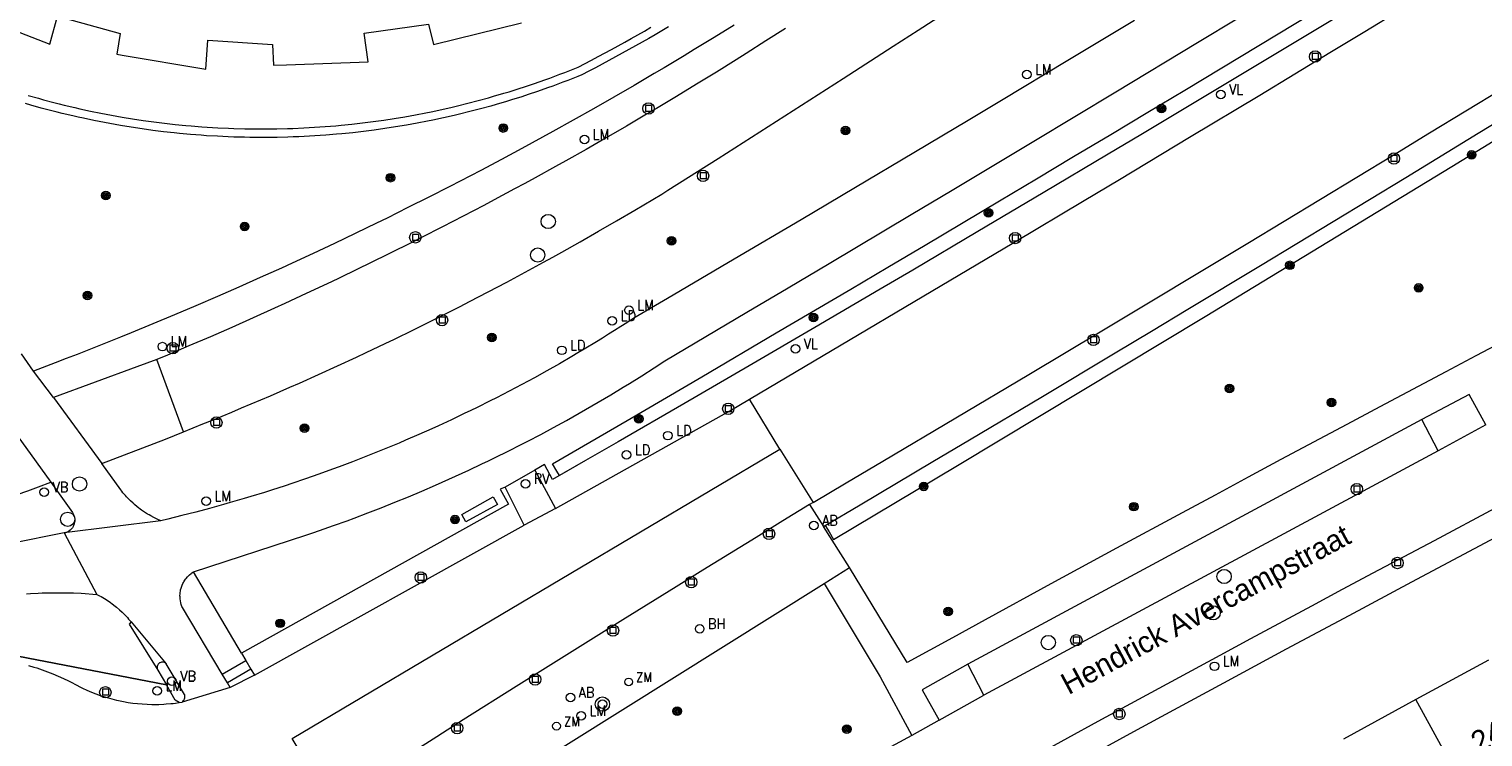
# Model space of a CAD drawing. Header units: metres. Extents: x 138165 to 154469, y 480134 to 494189.
# Tile 785 of 1056: x 145882 to 145966, y 488447 to 488488. Entities that reach past the tile are written whole.
import ezdxf

# ---------------------------------------------------------------- set-up
doc = ezdxf.new("R2010")
doc.units = ezdxf.units.M
doc.header["$LTSCALE"] = 0.001
doc.header["$MEASUREMENT"] = 0
for name, color, linetype, lineweight in [('Level 5', 7, 'Continuous', 0), ('TOP-L-terrein schutting raster hek leuning', 7, 'Continuous', 0), ('TOP-L-topo objecten punt', 7, 'Continuous', 0), ('TOP-L-topo objecten vlak', 7, 'Continuous', 0), ('TOP-L-verharding molgoot', 7, 'Continuous', 0), ('TOP-T-topo huisnummering naamgeving', 7, 'Continuous', 0)]:
    doc.layers.add(name, color=color, linetype=linetype, lineweight=lineweight)
doc.styles.add('Style-INTL_ISO', font='INTL_ISO.shx')
doc.styles.add('Style-STANDARD', font='STANDARD.shx')

# ---------------------------------------------------------------- blocks, each defined once
blk = doc.blocks.new('24')
at = {"layer": 'TOP-L-topo objecten punt', "color": 7, "linetype": 'Continuous', "lineweight": 0}
for radius in [0.025, 0.0182, 0.0115, 0.005]:
    blk.add_circle((0, 0), radius, dxfattribs=at)
blk = doc.blocks.new('117')
at = {"layer": 'TOP-L-topo objecten punt', "color": 7, "linetype": 'Continuous', "lineweight": 0}
blk.add_circle((0, 0), 0.025, dxfattribs=at)
at = {"layer": 'TOP-L-topo objecten punt', "color": 7, "linetype": 'Continuous', "lineweight": 0, "style": 'Style-STANDARD'}
blk.add_text('BH', height=0.06, dxfattribs=at).set_placement((0.0483, 0))
blk = doc.blocks.new('304')
at = {"layer": 'TOP-L-topo objecten punt', "color": 7, "linetype": 'Continuous', "lineweight": 0}
blk.add_circle((0, 0), 0.0225, dxfattribs=at)
at = {"layer": 'TOP-L-topo objecten punt', "color": 7, "linetype": 'Continuous', "lineweight": 0, "style": 'Style-STANDARD'}
blk.add_text('ZM', height=0.054, dxfattribs=at).set_placement((0.0435, 0))
blk = doc.blocks.new('121')
at = {"layer": 'TOP-L-topo objecten punt', "color": 7, "linetype": 'Continuous', "lineweight": 0}
blk.add_circle((0, 0), 0.025, dxfattribs=at)
at = {"layer": 'TOP-L-topo objecten punt', "color": 7, "linetype": 'Continuous', "lineweight": 0, "style": 'Style-STANDARD'}
blk.add_text('LD', height=0.06, dxfattribs=at).set_placement((0.0483, 0))
blk = doc.blocks.new('39')
at = {"layer": 'TOP-L-topo objecten punt', "color": 7, "linetype": 'Continuous', "lineweight": 0}
for p, q in [((0.0175, 0.0175), (-0.0175, 0.0175)), ((-0.0175, 0.0175), (-0.0175, -0.0175)), ((0.0175, 0.0175), (0.0175, -0.0175)), ((0.0175, -0.0175), (-0.0175, -0.0175))]:
    blk.add_line(p, q, dxfattribs=at)
blk.add_circle((0, 0), 0.0332, dxfattribs=at)
blk = doc.blocks.new('*U13')
at = {"layer": 'Level 5', "color": 7, "linetype": 'Continuous', "lineweight": 0}
blk.add_circle((0, 0), 0.0415, dxfattribs=at)
blk = doc.blocks.new('150')
at = {"layer": 'Level 5', "color": 7, "linetype": 'Continuous', "lineweight": 0}
blk.add_blockref('*U13', (0, 0), dxfattribs=at)
blk = doc.blocks.new('15')
at = {"layer": 'TOP-L-topo objecten punt', "color": 7, "linetype": 'Continuous', "lineweight": 0}
blk.add_circle((0, 0), 0.025, dxfattribs=at)
at = {"layer": 'TOP-L-topo objecten punt', "color": 7, "linetype": 'Continuous', "lineweight": 0, "style": 'Style-STANDARD'}
blk.add_text('VL', height=0.06, dxfattribs=at).set_placement((0.0483, 0))
blk = doc.blocks.new('16')
at = {"layer": 'TOP-L-topo objecten punt', "color": 7, "linetype": 'Continuous', "lineweight": 0}
blk.add_circle((0, 0), 0.025, dxfattribs=at)
at = {"layer": 'TOP-L-topo objecten punt', "color": 7, "linetype": 'Continuous', "lineweight": 0, "style": 'Style-STANDARD'}
blk.add_text('LM', height=0.06, dxfattribs=at).set_placement((0.0483, 0))
blk = doc.blocks.new('126')
at = {"layer": 'TOP-L-topo objecten punt', "color": 7, "linetype": 'Continuous', "lineweight": 0}
blk.add_circle((0, 0), 0.025, dxfattribs=at)
at = {"layer": 'TOP-L-topo objecten punt', "color": 7, "linetype": 'Continuous', "lineweight": 0, "style": 'Style-STANDARD'}
blk.add_text('RV', height=0.06, dxfattribs=at).set_placement((0.0483, 0))
blk = doc.blocks.new('14')
at = {"layer": 'TOP-L-topo objecten punt', "color": 7, "linetype": 'Continuous', "lineweight": 0}
blk.add_circle((0, 0), 0.025, dxfattribs=at)
at = {"layer": 'TOP-L-topo objecten punt', "color": 7, "linetype": 'Continuous', "lineweight": 0, "style": 'Style-STANDARD'}
blk.add_text('VB', height=0.06, dxfattribs=at).set_placement((0.0483, 0))
blk = doc.blocks.new('11')
at = {"layer": 'TOP-L-topo objecten punt', "color": 7, "linetype": 'Continuous', "lineweight": 0}
blk.add_circle((0, 0), 0.025, dxfattribs=at)
at = {"layer": 'TOP-L-topo objecten punt', "color": 7, "linetype": 'Continuous', "lineweight": 0, "style": 'Style-STANDARD'}
blk.add_text('AB', height=0.06, dxfattribs=at).set_placement((0.0483, 0))
blk = doc.blocks.new('27')
at = {"layer": 'TOP-L-topo objecten punt', "color": 7, "linetype": 'Continuous', "lineweight": 0}
for radius in [0.0415, 0.025]:
    blk.add_circle((0, 0), radius, dxfattribs=at)

msp = doc.modelspace()

# ---------------------------------------------------------------- linework, layer by layer
at = {"layer": 'TOP-L-terrein schutting raster hek leuning', "flags": 128}
for points in [[(145957.895, 488488.896), (145954.123, 488486.622), (145950.347, 488484.354), (145946.566, 488482.093), (145944.675, 488480.965), (145940.889, 488478.715), (145938.994, 488477.592), (145937.098, 488476.471), (145933.304, 488474.235), (145931.405, 488473.119), (145927.604, 488470.892), (145923.8, 488468.673), (145921.896, 488467.566), (145919.991, 488466.46), (145916.179, 488464.255), (145914.271, 488463.154), (145912.362, 488462.056), (145911.898, 488462.934), (145911.337, 488462.59), (145909.609, 488461.612), (145909.31, 488461.487), (145909.806, 488460.63), (145894.282, 488451.955)], [(145861.495, 488433.142), (145865.03, 488444.133), (145866.626, 488446.787), (145868.369, 488448.656), (145870.305, 488450.123), (145872.77, 488451.366), (145875.134, 488452.058), (145878.031, 488452.407), (145889.912, 488450.113)]]:
    msp.add_lwpolyline(points, dxfattribs=at)
at = {"layer": 'TOP-L-topo objecten vlak', "flags": 128}
for points in [[(145928.207, 488459.381), (145928.438, 488459.004), (145928.694, 488458.574), (145935.904, 488462.878), (145950.297, 488471.533), (145964.653, 488480.25), (145978.972, 488489.028), (145990.875, 488496.39), (146005.124, 488505.279), (146012.234, 488509.747), (146018.059, 488513.424), (146017.791, 488513.846), (146017.533, 488514.237)], [(145890.902, 488464.831), (145892.034, 488465.284), (145892.599, 488465.514), (145893.163, 488465.745), (145893.726, 488465.978), (145894.288, 488466.213), (145894.85, 488466.45), (145895.971, 488466.929), (145897.089, 488467.416), (145897.647, 488467.662), (145898.76, 488468.159), (145899.87, 488468.664), (145900.976, 488469.176), (145901.528, 488469.435), (145902.629, 488469.958), (145903.179, 488470.222), (145904.275, 488470.756), (145905.367, 488471.297), (145905.912, 488471.57), (145907, 488472.122), (145907.542, 488472.4), (145908.624, 488472.963), (145909.702, 488473.532), (145910.776, 488474.109), (145911.846, 488474.692), (145912.38, 488474.987), (145912.913, 488475.283), (145913.976, 488475.88), (145915.035, 488476.485), (145916.089, 488477.096), (145917.14, 488477.715), (145918.187, 488478.34), (145918.709, 488478.655), (145919.075, 488478.878), (145921.993, 488480.726), (145923.45, 488481.652), (145926.361, 488483.51), (145929.269, 488485.375), (145932.171, 488487.247), (145933.621, 488488.185), (145936.517, 488490.066)], [(145912.761, 488462.285), (145912.614, 488462.531), (145912.362, 488462.963), (145916.703, 488465.494), (145921.039, 488468.033), (145925.371, 488470.577), (145929.699, 488473.129), (145931.862, 488474.408), (145934.022, 488475.688), (145938.343, 488478.254), (145940.501, 488479.54), (145942.659, 488480.827), (145944.816, 488482.116), (145946.97, 488483.406), (145949.125, 488484.698), (145953.431, 488487.288), (145957.732, 488489.885)], [(145927.514, 488460.724), (145929.437, 488461.855), (145931.564, 488463.114), (145935.815, 488465.637), (145940.063, 488468.167), (145944.306, 488470.704), (145946.426, 488471.975), (145950.662, 488474.522), (145952.779, 488475.799), (145957.01, 488478.356), (145959.124, 488479.637), (145961.237, 488480.92), (145963.348, 488482.205), (145967.569, 488484.78), (145971.785, 488487.361), (145975.997, 488489.949)], [(145928.207, 488459.381), (145930.239, 488460.582), (145934.483, 488463.098), (145936.604, 488464.359), (145940.842, 488466.885), (145945.076, 488469.418), (145947.191, 488470.687), (145949.306, 488471.958), (145953.532, 488474.505), (145957.754, 488477.059), (145959.863, 488478.338), (145961.971, 488479.619), (145966.185, 488482.186), (145968.29, 488483.473), (145972.497, 488486.05), (145974.599, 488487.342), (145978.8, 488489.929)], [(145878.232, 488489.268), (145883.14, 488487.368), (145883.586, 488488.991), (145887.225, 488487.993), (145887.025, 488486.789), (145887.35, 488486.733), (145892.215, 488485.919), (145892.322, 488487.601), (145896.09, 488487.357), (145896.137, 488486.138), (145896.889, 488486.164), (145901.647, 488486.343), (145901.415, 488488.01), (145905.152, 488488.532), (145905.444, 488487.346), (145910.554, 488488.6)], [(145946.199, 488488.748), (145942.331, 488486.417), (145938.459, 488484.093), (145936.522, 488482.934), (145932.644, 488480.62), (145930.703, 488479.466), (145926.819, 488477.163), (145922.931, 488474.867), (145919.039, 488472.577), (145917.091, 488471.435), (145916.677, 488471.167), (145916.326, 488470.942), (145915.975, 488470.719), (145915.622, 488470.498), (145915.268, 488470.278), (145914.913, 488470.06), (145914.201, 488469.629), (145913.843, 488469.416), (145913.484, 488469.205), (145912.763, 488468.788), (145912.038, 488468.378), (145911.309, 488467.975), (145910.943, 488467.776), (145910.576, 488467.579), (145909.84, 488467.19), (145909.1, 488466.809), (145908.728, 488466.62), (145907.983, 488466.249), (145907.609, 488466.066), (145907.234, 488465.885), (145906.481, 488465.528), (145905.725, 488465.179), (145905.346, 488465.007), (145904.585, 488464.668), (145903.821, 488464.337), (145903.438, 488464.174), (145903.053, 488464.013), (145902.283, 488463.696), (145901.51, 488463.387), (145900.733, 488463.086), (145899.954, 488462.791), (145899.564, 488462.647), (145898.78, 488462.364), (145897.994, 488462.089), (145897.206, 488461.821), (145896.811, 488461.69), (145896.018, 488461.433), (145895.621, 488461.308), (145894.825, 488461.063), (145894.426, 488460.943), (145893.627, 488460.71), (145893.226, 488460.596), (145892.424, 488460.374), (145891.619, 488460.16), (145890.812, 488459.953), (145890.003, 488459.754), (145889.598, 488459.658)], [(145891.487, 488456.686), (145898.016, 488458.817), (145898.419, 488458.953), (145898.821, 488459.091), (145899.623, 488459.372), (145900.423, 488459.661), (145900.822, 488459.808), (145901.618, 488460.109), (145902.41, 488460.416), (145903.2, 488460.731), (145903.987, 488461.054), (145904.771, 488461.384), (145905.551, 488461.721), (145905.94, 488461.892), (145906.716, 488462.241), (145907.489, 488462.596), (145908.258, 488462.959), (145908.641, 488463.143), (145909.023, 488463.329), (145909.785, 488463.706), (145910.544, 488464.091), (145910.922, 488464.285), (145911.675, 488464.68), (145912.424, 488465.082), (145913.17, 488465.492), (145913.541, 488465.699), (145914.281, 488466.118), (145915.016, 488466.545), (145915.748, 488466.978), (145916.475, 488467.419), (145916.837, 488467.641), (145917.559, 488468.092), (145918.276, 488468.549), (145918.889, 488468.948), (145923.666, 488471.777), (145926.053, 488473.194), (145928.439, 488474.613), (145933.208, 488477.456), (145935.59, 488478.88), (145940.353, 488481.733), (145942.733, 488483.162), (145945.112, 488484.593), (145949.866, 488487.46), (145952.242, 488488.896)], [(145957.895, 488488.896), (145954.123, 488486.622), (145950.347, 488484.354), (145946.566, 488482.093), (145944.675, 488480.965), (145940.889, 488478.715), (145938.994, 488477.592), (145937.098, 488476.471), (145933.304, 488474.235), (145931.405, 488473.119), (145927.604, 488470.892), (145923.8, 488468.673), (145921.896, 488467.566), (145919.991, 488466.46), (145916.179, 488464.255), (145914.271, 488463.154), (145912.761, 488462.285)], [(145923.815, 488466.728), (145939.191, 488475.835), (145943.279, 488478.277), (145945.321, 488479.5), (145949.403, 488481.952), (145953.48, 488484.411), (145957.554, 488486.877), (145959.589, 488488.112), (145961.623, 488489.35)], [(145919.099, 488488.366), (145918.338, 488487.919), (145917.956, 488487.699), (145917.189, 488487.264), (145916.418, 488486.837), (145916.031, 488486.625), (145915.644, 488486.416), (145914.865, 488486.001), (145914.475, 488485.797), (145914.063, 488485.584), (145913.841, 488485.494), (145913.256, 488485.263), (145912.962, 488485.15), (145912.372, 488484.929), (145912.075, 488484.822), (145911.482, 488484.613), (145910.943, 488484.432), (145910.584, 488484.314), (145909.984, 488484.125), (145909.683, 488484.033), (145909.08, 488483.855), (145908.776, 488483.769), (145908.169, 488483.602), (145907.559, 488483.443), (145906.948, 488483.293), (145906.641, 488483.22), (145906.027, 488483.082), (145905.411, 488482.95), (145905.102, 488482.888), (145904.484, 488482.768), (145904.174, 488482.712), (145903.864, 488482.657), (145903.243, 488482.554), (145902.62, 488482.458), (145901.996, 488482.371), (145901.371, 488482.292), (145901.058, 488482.255), (145900.745, 488482.221), (145900.119, 488482.157), (145899.804, 488482.129), (145899.178, 488482.077), (145898.863, 488482.055), (145898.235, 488482.016), (145897.606, 488481.985), (145897.29, 488481.972), (145896.975, 488481.962), (145896.347, 488481.947), (145895.716, 488481.94), (145895.401, 488481.94), (145894.772, 488481.945), (145894.456, 488481.951), (145893.827, 488481.968), (145893.512, 488481.98), (145892.884, 488482.01), (145892.255, 488482.047), (145891.94, 488482.069), (145891.312, 488482.119), (145890.685, 488482.177), (145890.372, 488482.209), (145889.746, 488482.278), (145889.121, 488482.356), (145888.497, 488482.442), (145887.874, 488482.536), (145887.253, 488482.638), (145886.633, 488482.748), (145886.013, 488482.866), (145885.705, 488482.928), (145885.089, 488483.057), (145884.781, 488483.125), (145884.474, 488483.195), (145883.861, 488483.34), (145883.555, 488483.416), (145883.25, 488483.494), (145882.641, 488483.654), (145882.035, 488483.824), (145881.732, 488483.911)], [(145881.872, 488484.391), (145882.472, 488484.22), (145882.772, 488484.137), (145883.375, 488483.978), (145883.677, 488483.901), (145883.98, 488483.826), (145884.586, 488483.682), (145884.89, 488483.613), (145885.499, 488483.481), (145886.11, 488483.356), (145886.416, 488483.297), (145886.723, 488483.24), (145887.337, 488483.131), (145887.952, 488483.03), (145888.568, 488482.937), (145889.186, 488482.852), (145889.495, 488482.813), (145889.805, 488482.775), (145890.424, 488482.706), (145891.045, 488482.645), (145891.355, 488482.617), (145891.977, 488482.568), (145892.288, 488482.546), (145892.91, 488482.509), (145893.533, 488482.48), (145893.844, 488482.468), (145894.467, 488482.451), (145894.779, 488482.445), (145895.403, 488482.44), (145895.714, 488482.44), (145896.338, 488482.447), (145896.961, 488482.462), (145897.272, 488482.472), (145897.895, 488482.499), (145898.207, 488482.515), (145898.829, 488482.554), (145899.14, 488482.576), (145899.761, 488482.627), (145900.072, 488482.655), (145900.692, 488482.718), (145901.002, 488482.752), (145901.311, 488482.788), (145901.93, 488482.867), (145902.239, 488482.909), (145902.547, 488482.953), (145903.164, 488483.048), (145903.779, 488483.15), (145904.086, 488483.204), (145904.392, 488483.26), (145905.004, 488483.378), (145905.31, 488483.44), (145905.92, 488483.57), (145906.528, 488483.707), (145906.831, 488483.779), (145907.436, 488483.928), (145908.04, 488484.085), (145908.641, 488484.25), (145908.941, 488484.335), (145909.539, 488484.512), (145909.837, 488484.603), (145910.431, 488484.79), (145910.728, 488484.887), (145911.319, 488485.086), (145911.907, 488485.293), (145912.2, 488485.399), (145912.784, 488485.617), (145913.075, 488485.729), (145913.655, 488485.958), (145913.854, 488486.039), (145914.632, 488486.444), (145915.02, 488486.649), (145915.792, 488487.064), (145916.561, 488487.487), (145916.944, 488487.7), (145917.707, 488488.133), (145918.087, 488488.352)], [(145922.918, 488488.473), (145921.763, 488487.758), (145921.184, 488487.403), (145920.604, 488487.05), (145920.023, 488486.698), (145919.441, 488486.348), (145918.858, 488486), (145918.274, 488485.654), (145917.102, 488484.966), (145915.927, 488484.285), (145914.747, 488483.611), (145913.564, 488482.944), (145912.376, 488482.284), (145911.781, 488481.957), (145910.588, 488481.308), (145909.391, 488480.665), (145908.191, 488480.03), (145907.589, 488479.715), (145906.383, 488479.09), (145905.173, 488478.473), (145903.959, 488477.862), (145902.742, 488477.259), (145902.132, 488476.96), (145901.521, 488476.663), (145900.297, 488476.074), (145899.684, 488475.782), (145899.07, 488475.492), (145898.455, 488475.204), (145897.222, 488474.633), (145896.604, 488474.351), (145895.986, 488474.07), (145895.367, 488473.791), (145894.126, 488473.238), (145892.882, 488472.693), (145891.634, 488472.155), (145890.384, 488471.624), (145889.13, 488471.101), (145887.874, 488470.585), (145887.244, 488470.33), (145885.983, 488469.825), (145884.719, 488469.328), (145884.086, 488469.082), (145883.452, 488468.838), (145882.182, 488468.356)], [(145925.906, 488488.286), (145924.766, 488487.552), (145923.621, 488486.825), (145923.047, 488486.464), (145921.895, 488485.746), (145921.318, 488485.39), (145920.74, 488485.036), (145919.58, 488484.332), (145918.416, 488483.635), (145917.833, 488483.29), (145916.663, 488482.603), (145915.489, 488481.924), (145914.311, 488481.251), (145913.129, 488480.585), (145912.537, 488480.255), (145911.349, 488479.6), (145910.754, 488479.275), (145910.157, 488478.952), (145908.962, 488478.311), (145908.363, 488477.993), (145907.162, 488477.362), (145905.957, 488476.739), (145904.749, 488476.123), (145904.143, 488475.817), (145902.929, 488475.212), (145901.712, 488474.613), (145901.102, 488474.317), (145899.88, 488473.729), (145899.267, 488473.438), (145898.039, 488472.861), (145896.808, 488472.292), (145896.191, 488472.01), (145894.955, 488471.451), (145893.716, 488470.9), (145893.095, 488470.627), (145892.473, 488470.356), (145891.228, 488469.819), (145889.979, 488469.29), (145889.353, 488469.028)], [(145969.51, 488471.067), (145966.051, 488469.244), (145964.301, 488468.319), (145960.464, 488466.28), (145958.547, 488465.258), (145954.715, 488463.209), (145952.801, 488462.182), (145950.888, 488461.153), (145948.975, 488460.122), (145945.153, 488458.055), (145941.335, 488455.981), (145937.521, 488453.9), (145935.615, 488452.857), (145932.977, 488451.409), (145929.621, 488456.948)], [(145882.182, 488468.356), (145881.481, 488469.366)], [(145889.353, 488469.028), (145888.196, 488468.607), (145883.346, 488466.827)], [(145890.902, 488464.831), (145889.353, 488469.028)], [(145883.346, 488466.827), (145882.182, 488468.356)], [(145883.346, 488466.827), (145886.163, 488462.995)], [(145966.618, 488465.236), (145965.655, 488466.994), (145962.895, 488465.553)], [(145912.536, 488460.372), (145922.674, 488466.052), (145923.815, 488466.728)], [(145925.569, 488463.81), (145923.815, 488466.728)], [(145880.394, 488465.801), (145883.196, 488461.906)], [(145962.895, 488465.553), (145936.499, 488451.326)], [(145963.846, 488463.713), (145962.895, 488465.553)], [(145966.618, 488465.236), (145963.846, 488463.713)], [(145886.163, 488462.995), (145889.853, 488464.391), (145890.902, 488464.831)], [(145899.493, 488443.191), (145897.223, 488447.003), (145925.569, 488463.81)], [(145925.569, 488463.81), (145927.514, 488460.724)], [(145963.846, 488463.713), (145937.441, 488449.507)], [(145889.598, 488459.658), (145889.383, 488459.751), (145889.193, 488459.843), (145889.006, 488459.942), (145888.914, 488459.994), (145888.823, 488460.048), (145888.644, 488460.161), (145888.469, 488460.28), (145888.216, 488460.472), (145888.054, 488460.607), (145887.975, 488460.677), (145887.82, 488460.822), (145887.745, 488460.896), (145887.671, 488460.972), (145887.599, 488461.049), (145887.528, 488461.128), (145887.391, 488461.289), (145887.325, 488461.371), (145887.26, 488461.455), (145886.163, 488462.995)], [(145911.337, 488462.59), (145909.609, 488461.612)], [(145912.761, 488462.285), (145912.362, 488462.056), (145911.898, 488462.934), (145911.337, 488462.59)], [(145911.337, 488462.59), (145912.536, 488460.372)], [(145877.89, 488460.005), (145879.05, 488460.466), (145879.68, 488460.661), (145879.995, 488460.761), (145880.621, 488460.968), (145880.934, 488461.074), (145881.245, 488461.182), (145881.867, 488461.403), (145882.177, 488461.517), (145882.486, 488461.632), (145883.196, 488461.906)], [(145883.196, 488461.906), (145884.449, 488460.127), (145884.471, 488460.095), (145884.509, 488460.026), (145884.525, 488459.991), (145884.539, 488459.955), (145884.563, 488459.881), (145884.572, 488459.843), (145884.583, 488459.765), (145884.586, 488459.727), (145884.586, 488459.649), (145884.583, 488459.61), (145884.577, 488459.571), (145884.561, 488459.495), (145884.55, 488459.458), (145884.523, 488459.385), (145884.488, 488459.315), (145884.446, 488459.249), (145884.397, 488459.188), (145884.371, 488459.16), (145884.343, 488459.132), (145884.314, 488459.107), (145884.251, 488459.06), (145884.218, 488459.039), (145884.15, 488459.002), (145884.077, 488458.973), (145884.04, 488458.961), (145883.975, 488458.945)], [(145909.609, 488461.612), (145909.31, 488461.487), (145909.806, 488460.63), (145894.282, 488451.955)], [(145907.09, 488460.024), (145908.92, 488461.046), (145909.166, 488460.601), (145907.331, 488459.587), (145907.09, 488460.024)], [(145910.722, 488459.406), (145909.609, 488461.612)], [(145913.412, 488429.195), (145917.042, 488431.25), (145918.842, 488432.265), (145922.443, 488434.29), (145926.049, 488436.308), (145929.659, 488438.319), (145931.465, 488439.322), (145933.272, 488440.323), (145936.889, 488442.32), (145938.699, 488443.316), (145940.51, 488444.31), (145944.135, 488446.293), (145945.949, 488447.282), (145947.764, 488448.269), (145951.397, 488450.238), (145955.033, 488452.2), (145958.674, 488454.155), (145962.318, 488456.103), (145964.141, 488457.074), (145965.965, 488458.043), (145969.617, 488459.977), (145972.59, 488461.584)], [(145927.309, 488460.598), (145925.753, 488459.645), (145924.199, 488458.69), (145921.093, 488456.774), (145919.542, 488455.814), (145916.443, 488453.889), (145913.348, 488451.956), (145911.802, 488450.988), (145910.257, 488450.017), (145907.17, 488448.072), (145905.628, 488447.096), (145902.548, 488445.14), (145901.01, 488444.16), (145899.493, 488443.191)], [(145912.536, 488460.372), (145910.722, 488459.406)], [(145967.176, 488460.383), (145963.612, 488458.495), (145960.051, 488456.6), (145958.272, 488455.65), (145956.494, 488454.698), (145952.941, 488452.789), (145951.166, 488451.831), (145947.618, 488449.912), (145944.075, 488447.985), (145942.304, 488447.019), (145938.766, 488445.082), (145935.232, 488443.137), (145933.467, 488442.163), (145931.702, 488441.186), (145928.176, 488439.228), (145924.653, 488437.263), (145921.135, 488435.291), (145919.377, 488434.302), (145915.864, 488432.319), (145912.677, 488430.512)], [(145927.514, 488460.724), (145927.309, 488460.598)], [(145927.309, 488460.598), (145928.115, 488459.327)], [(145889.598, 488459.658), (145883.975, 488458.945)], [(145895.039, 488450.674), (145910.722, 488459.406)], [(145928.115, 488459.327), (145928.207, 488459.381)], [(145929.621, 488456.948), (145928.115, 488459.327)], [(145883.975, 488458.945), (145877.78, 488457.718)], [(145883.975, 488458.945), (145885.872, 488455.378)], [(145893.152, 488450.743), (145890.841, 488454.62), (145890.821, 488454.669), (145890.782, 488454.778), (145890.751, 488454.889), (145890.728, 488455.002), (145890.713, 488455.116), (145890.706, 488455.231), (145890.705, 488455.288), (145890.71, 488455.404), (145890.715, 488455.461), (145890.732, 488455.575), (145890.743, 488455.631), (145890.772, 488455.743), (145890.789, 488455.798), (145890.829, 488455.906), (145890.876, 488456.011), (145890.903, 488456.062), (145890.931, 488456.113), (145890.992, 488456.21), (145891.025, 488456.257), (145891.06, 488456.303), (145891.134, 488456.391), (145891.215, 488456.474), (145891.257, 488456.513), (145891.345, 488456.587), (145891.391, 488456.622), (145891.487, 488456.686)], [(145894.282, 488451.955), (145891.487, 488456.686)], [(145928.149, 488456.01), (145929.621, 488456.948)], [(145901.741, 488439.481), (145928.149, 488456.01)], [(145928.149, 488456.01), (145931.419, 488450.578), (145933.244, 488447.177)], [(145881.784, 488455.408), (145882.011, 488455.423), (145882.465, 488455.448), (145882.692, 488455.457), (145883.147, 488455.47), (145883.374, 488455.473), (145883.829, 488455.474), (145884.056, 488455.471), (145884.511, 488455.46), (145884.965, 488455.441), (145885.192, 488455.428), (145885.645, 488455.397), (145885.872, 488455.378)], [(145885.872, 488455.378), (145886.027, 488455.298), (145886.122, 488455.245), (145886.217, 488455.191), (145886.311, 488455.135), (145886.403, 488455.077), (145886.495, 488455.018), (145886.585, 488454.957), (145886.674, 488454.894), (145886.763, 488454.83), (145886.935, 488454.697), (145887.02, 488454.628), (145887.185, 488454.485), (145887.344, 488454.336), (145887.422, 488454.26), (145887.498, 488454.182), (145887.647, 488454.022), (145887.719, 488453.94), (145887.789, 488453.857), (145887.858, 488453.772)], [(145887.858, 488453.772), (145887.741, 488453.647), (145889.417, 488450.977)], [(145887.858, 488453.772), (145889.908, 488451.347)], [(145889.912, 488450.113), (145878.031, 488452.407), (145875.134, 488452.058), (145872.77, 488451.366), (145870.305, 488450.123), (145868.369, 488448.656), (145866.626, 488446.787), (145865.03, 488444.133), (145861.495, 488433.142)], [(145894.282, 488451.955), (145894.534, 488451.528)], [(145966.773, 488451.558), (145962.562, 488449.256)], [(145881.894, 488451.242), (145882.214, 488451.147), (145882.373, 488451.096), (145882.689, 488450.989), (145883.003, 488450.874), (145883.159, 488450.814), (145883.314, 488450.752), (145883.622, 488450.623), (145883.926, 488450.486), (145884.228, 488450.342), (145884.377, 488450.267), (145884.673, 488450.112), (145884.92, 488449.985), (145885.044, 488449.924), (145885.296, 488449.807), (145885.552, 488449.698), (145885.81, 488449.597), (145886.071, 488449.502), (145886.203, 488449.458), (145886.467, 488449.375), (145886.735, 488449.3), (145887.004, 488449.233), (145887.139, 488449.202), (145887.411, 488449.146), (145887.684, 488449.098), (145887.959, 488449.058), (145888.235, 488449.026), (145888.511, 488449.002), (145888.788, 488448.986), (145889.066, 488448.978), (145889.344, 488448.978), (145889.482, 488448.981), (145889.76, 488448.993), (145889.898, 488449.002), (145890.175, 488449.025), (145890.313, 488449.04), (145890.45, 488449.057), (145890.661, 488449.087)], [(145889.908, 488451.347), (145889.89, 488451.364), (145889.87, 488451.379), (145889.828, 488451.406), (145889.805, 488451.416), (145889.758, 488451.431), (145889.733, 488451.436), (145889.709, 488451.438), (145889.684, 488451.439), (145889.634, 488451.435), (145889.586, 488451.422), (145889.54, 488451.402), (145889.519, 488451.39), (145889.499, 488451.375), (145889.462, 488451.342), (145889.445, 488451.323), (145889.417, 488451.282), (145889.396, 488451.237), (145889.383, 488451.189), (145889.377, 488451.139), (145889.38, 488451.09), (145889.384, 488451.065), (145889.398, 488451.017), (145889.417, 488450.977)], [(145889.417, 488450.977), (145889.912, 488450.113)], [(145890.827, 488449.114), (145890.87, 488449.153), (145890.907, 488449.198), (145890.938, 488449.247), (145890.951, 488449.273), (145890.962, 488449.3), (145890.978, 488449.356), (145890.983, 488449.384), (145890.987, 488449.442), (145890.984, 488449.5), (145890.979, 488449.529), (145890.971, 488449.561), (145889.908, 488451.347)], [(145893.152, 488450.743), (145894.534, 488451.528)], [(145893.46, 488450.226), (145893.152, 488450.743)], [(145894.827, 488451.033), (145893.46, 488450.226)], [(145894.534, 488451.528), (145894.827, 488451.033)], [(145894.827, 488451.033), (145895.039, 488450.674)], [(145936.499, 488451.326), (145933.854, 488449.829), (145934.833, 488448.071)], [(145937.441, 488449.507), (145936.499, 488451.326)], [(145890.661, 488449.087), (145890.42, 488449.227), (145889.912, 488450.113)], [(145893.618, 488449.961), (145890.827, 488449.114)], [(145893.618, 488449.961), (145893.46, 488450.226)], [(145895.039, 488450.674), (145893.618, 488449.961)], [(145890.661, 488449.087), (145890.827, 488449.114)], [(145934.833, 488448.071), (145937.441, 488449.507)], [(145962.562, 488449.256), (145958.35, 488446.953)], [(145967.149, 488440.867), (145962.562, 488449.256)], [(145934.833, 488448.071), (145933.244, 488447.177)], [(145933.244, 488447.177), (145930.355, 488445.592), (145928.912, 488444.797), (145927.47, 488444), (145924.588, 488442.401), (145923.149, 488441.598), (145920.274, 488439.989), (145917.402, 488438.372), (145914.535, 488436.749), (145911.671, 488435.118), (145910.241, 488434.3)]]:
    msp.add_lwpolyline(points, dxfattribs=at)
at = {"layer": 'TOP-L-verharding molgoot', "flags": 128}
msp.add_lwpolyline([(145963.846, 488463.713), (145937.441, 488449.507)], dxfattribs=at)

# ---------------------------------------------------------------- block references
at = {"layer": 'TOP-L-topo objecten punt', "xscale": 10, "yscale": 10, "zscale": 10}
for name, p in [('16', (145939.935, 488485.605)), ('39', (145956.702, 488486.645)), ('15', (145951.212, 488484.443)), ('39', (145917.945, 488483.624)), ('24', (145947.766, 488483.622)), ('24', (145909.502, 488482.491)), ('16', (145914.216, 488481.818)), ('24', (145929.399, 488482.341)), ('24', (145965.799, 488480.928)), ('39', (145961.282, 488480.722)), ('24', (145902.939, 488479.603)), ('39', (145921.114, 488479.712)), ('24', (145886.39, 488478.565)), ('24', (145937.713, 488477.563)), ('24', (145894.464, 488476.765)), ('150', (145912.112, 488477.056)), ('39', (145904.388, 488476.135)), ('24', (145919.287, 488475.931)), ('39', (145939.261, 488476.093)), ('150', (145911.504, 488475.104)), ('24', (145955.234, 488474.51)), ('24', (145885.323, 488472.758)), ('24', (145962.719, 488473.195)), ('121', (145915.837, 488471.283)), ('16', (145916.807, 488471.895)), ('39', (145905.941, 488471.323)), ('24', (145927.535, 488471.475)), ('16', (145889.68, 488469.781)), ('24', (145908.841, 488470.313)), ('121', (145912.906, 488469.566)), ('15', (145926.487, 488469.657)), ('39', (145943.81, 488470.17)), ('39', (145890.287, 488469.691)), ('24', (145951.721, 488467.348)), ('24', (145957.645, 488466.532)), ('39', (145922.58, 488466.168)), ('39', (145892.821, 488465.366)), ('24', (145897.943, 488465.046)), ('24', (145917.374, 488465.585)), ('121', (145919.074, 488464.605)), ('121', (145916.671, 488463.488)), ('14', (145882.811, 488461.313)), ('150', (145884.864, 488461.792)), ('126', (145910.787, 488461.806)), ('24', (145933.941, 488461.653)), ('39', (145959.125, 488461.498)), ('16', (145892.224, 488460.79)), ('150', (145884.176, 488459.744)), ('24', (145946.152, 488460.474)), ('24', (145906.693, 488459.725)), ('39', (145924.949, 488458.895)), ('11', (145927.553, 488459.374)), ('39', (145961.483, 488457.201)), ('39', (145904.702, 488456.362)), ('150', (145951.408, 488456.416)), ('39', (145920.43, 488456.085)), ('24', (145935.372, 488454.379)), ('150', (145950.768, 488454.304)), ('24', (145896.527, 488453.693)), ('39', (145915.877, 488453.278)), ('117', (145920.918, 488453.369)), ('150', (145941.184, 488452.576)), ('39', (145942.816, 488452.708)), ('16', (145950.845, 488451.194)), ('15', (145890.233, 488450.329)), ('14', (145890.233, 488450.329)), ('39', (145911.351, 488450.431)), ('304', (145916.786, 488450.287)), ('39', (145886.365, 488449.683)), ('16', (145889.374, 488449.762)), ('11', (145913.401, 488449.373)), ('27', (145915.264, 488448.995)), ('304', (145912.594, 488447.715)), ('16', (145914.031, 488448.313)), ('24', (145919.61, 488448.586)), ('39', (145945.315, 488448.42)), ('39', (145906.82, 488447.602)), ('24', (145929.475, 488447.542))]:
    msp.add_blockref(name, p, dxfattribs=at)

# ---------------------------------------------------------------- texts
at = {"layer": 'TOP-T-topo huisnummering naamgeving', "style": 'Style-INTL_ISO'}
for s, rotation, p in [('Hendrick Avercampstraat', 28.3, (145942.366, 488449.511)), ('24', 28.6, (145966.208, 488446.121))]:
    msp.add_text(s, height=1.25, rotation=rotation, dxfattribs=at).set_placement(p)

doc.saveas('drawing.dxf')
